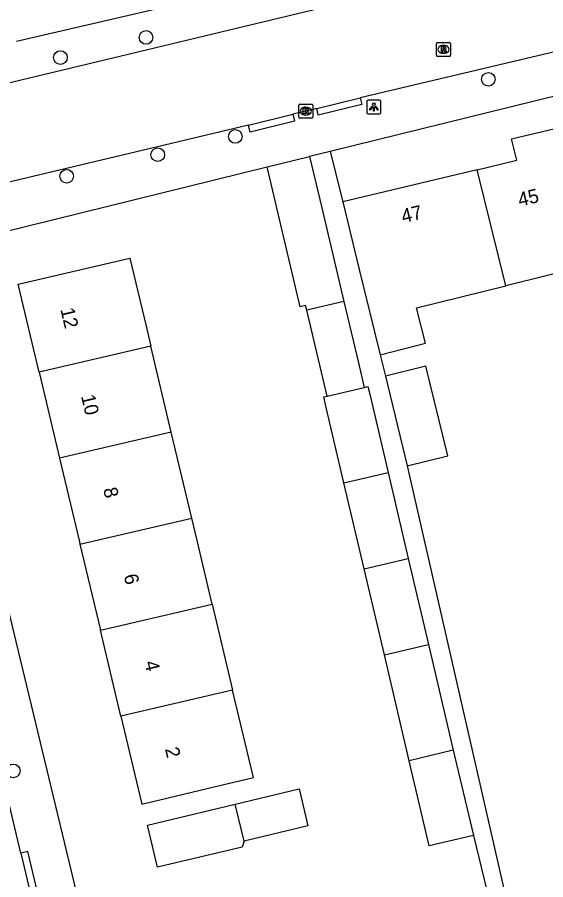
# Model space of a CAD drawing. Extents: x 162026 to 163499, y 387297 to 388169.
# Drawn here: x 163063 to 163100.8, y 387975.8 to 388037.5 of the extents above; entities that cross this region are included whole.
import ezdxf

# ---------------------------------------------------------------- set-up
doc = ezdxf.new("R2010")
doc.units = 0
for name, color, linetype in [('IMGEO_Boom', 7, 'Continuous'), ('IMGEO_Kolk', 7, 'Continuous'), ('IMGEO_Lichtpunt', 7, 'Continuous'), ('IMGEO_Pand', 7, 'Continuous'), ('IMGEO_Pand_nummerreeks', 7, 'Continuous'), ('IMGEO_Rijbaan_lokaal_open', 7, 'Continuous'), ('IMGEO_Rioolput', 7, 'Continuous'), ('IMGEO_Voetpad_open', 7, 'Continuous')]:
    doc.layers.add(name, color=color, linetype=linetype)

msp = doc.modelspace()

# ---------------------------------------------------------------- linework, layer by layer
at = {"layer": 'IMGEO_Boom'}
for centre in [(163072.173, 388036.1), (163066.052, 388034.654), (163096.672, 388033.103), (163078.562, 388029.018), (163073.015, 388027.708), (163066.494, 388026.168), (163062.674, 387983.614)]:
    msp.add_circle(centre, 0.489, dxfattribs=at)
at = {"layer": 'IMGEO_Kolk'}
for p, q in [((163083.107, 388030.401), (163083.107, 388031.253)), ((163083.182, 388031.327), (163084.034, 388031.327)), ((163083.595, 388031.107), (163083.62, 388031.107)), ((163084.108, 388031.253), (163084.108, 388030.401)), ((163083.618, 388030.547), (163083.593, 388030.547)), ((163084.034, 388030.327), (163083.182, 388030.327))]:
    msp.add_line(p, q, dxfattribs=at)
for points in [[(163083.107, 388030.401), (163083.107, 388031.253)], [(163083.182, 388031.327), (163084.034, 388031.327)], [(163083.428, 388031.027), (163083.551, 388031.027), (163083.551, 388030.876), (163083.681, 388031.027), (163083.845, 388031.027), (163083.699, 388030.876), (163083.852, 388030.627), (163083.7, 388030.627), (163083.615, 388030.791), (163083.551, 388030.724), (163083.551, 388030.627), (163083.428, 388030.627), (163083.428, 388031.027)], [(163084.108, 388031.253), (163084.108, 388030.401)], [(163084.034, 388030.327), (163083.182, 388030.327)]]:
    msp.add_lwpolyline(points, dxfattribs=at)
for centre, start, end in [((163083.184, 388031.251), 91.55205, 178.44795), ((163083.184, 388031.251), 91.55205, 178.44795), ((163084.032, 388031.251), 1.55205, 88.44795), ((163084.032, 388031.251), 1.55205, 88.44795), ((163083.184, 388030.403), 181.55205, 268.44795), ((163083.184, 388030.403), 181.55205, 268.44795), ((163084.032, 388030.403), 271.55205, 358.44795), ((163084.032, 388030.403), 271.55205, 358.44795)]:
    msp.add_arc(centre, 0.0765, start, end, dxfattribs=at)
for centre, major_axis, ratio, start_param, end_param in [((163083.594, 388030.827), (-0.387, 0.002), 0.722429, 4.712389, 7.853982), ((163083.619, 388030.827), (-0.39, 0.002), 0.717154, 1.570796, 4.712389)]:
    msp.add_ellipse(centre, major_axis=major_axis, ratio=ratio, start_param=start_param, end_param=end_param, dxfattribs=at)
at = {"layer": 'IMGEO_Lichtpunt'}
for p, q in [((163087.979, 388031.524), (163087.979, 388030.717)), ((163087.979, 388031.524), (163087.979, 388030.717)), ((163088.881, 388031.619), (163088.073, 388031.619)), ((163088.881, 388031.619), (163088.073, 388031.619)), ((163088.975, 388030.717), (163088.975, 388031.524)), ((163088.975, 388030.717), (163088.975, 388031.524)), ((163088.073, 388030.623), (163088.881, 388030.623)), ((163088.073, 388030.623), (163088.881, 388030.623))]:
    msp.add_line(p, q, dxfattribs=at)
for points in [[(163088.353, 388031.188), (163088.392, 388031.16), (163088.204, 388030.898), (163088.166, 388030.925), (163088.353, 388031.188)], [(163088.455, 388031.14), (163088.502, 388031.14), (163088.502, 388030.818), (163088.455, 388030.818), (163088.455, 388031.14)], [(163088.565, 388031.16), (163088.603, 388031.187), (163088.79, 388030.925), (163088.751, 388030.897), (163088.565, 388031.16)]]:
    msp.add_lwpolyline(points, dxfattribs=at)
msp.add_circle((163088.478, 388031.322), 0.0994, dxfattribs=at)
for centre, start, end in [((163088.073, 388031.524), 90, 180), ((163088.073, 388031.524), 90, 180), ((163088.881, 388031.524), 0, 90), ((163088.881, 388031.524), 0, 90), ((163088.073, 388030.717), 180, 270), ((163088.073, 388030.717), 180, 270), ((163088.881, 388030.717), 270, 0), ((163088.881, 388030.717), 270, 360)]:
    msp.add_arc(centre, 0.0946, start, end, dxfattribs=at)
at = {"layer": 'IMGEO_Pand'}
for points in [[(163095.882, 388026.635), (163098.7, 388027.305), (163098.334, 388028.842), (163101.455, 388029.585), (163101.821, 388028.048), (163102.044, 388028.101)], [(163080.85, 388026.834), (163083.884, 388027.581)], [(163083.884, 388027.581), (163084.75, 388023.913), (163086.333, 388017.21)], [(163083.672, 388016.591), (163083.596, 388016.911), (163083.216, 388016.821), (163081.71, 388023.196), (163080.85, 388026.834)], [(163095.882, 388026.635), (163086.247, 388024.344)], [(163097.927, 388018.332), (163095.882, 388026.635)], [(163086.247, 388024.344), (163087.435, 388019.488), (163088.926, 388013.397)], [(163064.52, 388012.137), (163063.021, 388018.437), (163071.019, 388020.296), (163072.177, 388015.432), (163072.518, 388013.997)], [(163103.695, 388019.752), (163097.927, 388018.332)], [(163088.926, 388013.397), (163092.169, 388014.21), (163091.541, 388016.76), (163097.927, 388018.332)], [(163086.333, 388017.21), (163083.672, 388016.591)], [(163086.333, 388017.21), (163087.372, 388012.811), (163087.787, 388011.057)], [(163085.125, 388010.438), (163083.672, 388016.591)], [(163072.518, 388013.997), (163064.52, 388012.137)], [(163073.982, 388007.847), (163072.518, 388013.997)], [(163090.871, 388005.447), (163093.776, 388006.162), (163092.198, 388012.572), (163089.302, 388011.859)], [(163064.52, 388012.137), (163065.983, 388005.988)], [(163089.302, 388011.859), (163090.871, 388005.447)], [(163085.125, 388010.438), (163087.787, 388011.057)], [(163087.787, 388011.057), (163088.05, 388011.118), (163088.181, 388010.562), (163089.496, 388004.961)], [(163086.341, 388004.228), (163085.074, 388009.624), (163084.895, 388010.385), (163085.125, 388010.438)], [(163073.982, 388007.847), (163065.983, 388005.988)], [(163075.446, 388001.695), (163073.982, 388007.847)], [(163065.983, 388005.988), (163067.408, 388000), (163067.447, 387999.835)], [(163086.341, 388004.228), (163089.496, 388004.961)], [(163089.496, 388004.961), (163090.942, 387998.805)], [(163087.787, 387998.072), (163086.341, 388004.228)], [(163067.447, 387999.835), (163068.155, 388000), (163075.446, 388001.695)], [(163076.909, 387995.544), (163075.849, 388000), (163075.446, 388001.695)], [(163067.447, 387999.835), (163068.91, 387993.685)], [(163087.787, 387998.072), (163090.942, 387998.805)], [(163090.942, 387998.805), (163092.388, 387992.648)], [(163089.233, 387991.915), (163087.787, 387998.072)], [(163068.91, 387993.685), (163076.909, 387995.544)], [(163076.909, 387995.544), (163078.373, 387989.391)], [(163070.374, 387987.532), (163068.91, 387993.685)], [(163089.233, 387991.915), (163092.388, 387992.648)], [(163092.388, 387992.648), (163094.165, 387985.085)], [(163091.013, 387984.336), (163089.233, 387991.915)], [(163070.374, 387987.532), (163071.872, 387981.236), (163076.737, 387982.394), (163079.861, 387983.137), (163078.373, 387989.391)], [(163078.373, 387989.391), (163070.374, 387987.532)], [(163094.165, 387985.085), (163091.013, 387984.336)], [(163094.165, 387985.085), (163095.598, 387978.983)], [(163095.598, 387978.983), (163092.444, 387978.243), (163091.013, 387984.336)], [(163078.551, 387981.228), (163083.132, 387982.318), (163083.761, 387979.675), (163079.19, 387978.587)], [(163079.19, 387978.587), (163079.065, 387978.167), (163072.984, 387976.72), (163072.267, 387979.732), (163078.551, 387981.228)], [(163079.19, 387978.587), (163078.551, 387981.228)]]:
    msp.add_lwpolyline(points, dxfattribs=at)
at = {"layer": 'IMGEO_Rijbaan_lokaal_open'}
for points in [[(163056.643, 388031.5), (163084.712, 388038.226), (163085.155, 388038.347)], [(163109.393, 388036.954), (163087.5, 388031.788)], [(163084.39, 388031.021), (163087.5, 388031.788)], [(163084.39, 388031.021), (163082.684, 388030.6)], [(163079.512, 388029.818), (163082.684, 388030.6)], [(163079.512, 388029.818), (163058.542, 388024.835)], [(163063.221, 387977.722), (163053.851, 388017.172)], [(163063.221, 387977.722), (163063.912, 387974.811)]]:
    msp.add_lwpolyline(points, dxfattribs=at)
at = {"layer": 'IMGEO_Rioolput'}
for p, q in [((163092.963, 388034.819), (163092.963, 388035.671)), ((163093.038, 388035.745), (163093.89, 388035.745)), ((163093.451, 388035.525), (163093.476, 388035.525)), ((163093.964, 388035.671), (163093.964, 388034.819)), ((163093.89, 388034.745), (163093.038, 388034.745)), ((163093.474, 388034.965), (163093.449, 388034.965))]:
    msp.add_line(p, q, dxfattribs=at)
for points in [[(163092.963, 388034.819), (163092.963, 388035.671)], [(163093.038, 388035.745), (163093.89, 388035.745)], [(163093.552, 388035.443), (163093.3, 388035.445), (163093.3, 388035.045)], [(163093.478, 388035.364), (163093.424, 388035.364), (163093.424, 388035.283)], [(163093.964, 388035.671), (163093.964, 388034.819)], [(163093.89, 388034.745), (163093.038, 388034.745)], [(163093.3, 388035.045), (163093.424, 388035.045), (163093.424, 388035.207), (163093.435, 388035.207)], [(163093.424, 388035.283), (163093.476, 388035.283)], [(163093.482, 388035.178), (163093.553, 388035.045), (163093.693, 388035.045), (163093.628, 388035.171)]]:
    msp.add_lwpolyline(points, dxfattribs=at)
for centre, radius, start, end in [((163093.04, 388035.669), 0.0765, 91.55205, 178.44795), ((163093.04, 388035.669), 0.0765, 91.55205, 178.44795), ((163093.484, 388035.268), 0.0964, 77.00612, 93.18647), ((163093.498, 388035.325), 0.0378, 276.66336, 79.67722), ((163093.551, 388035.333), 0.109, 350.36119, 89.41601), ((163093.888, 388035.669), 0.0765, 1.55205, 88.44795), ((163093.888, 388035.669), 0.0765, 1.55205, 88.44795), ((163093.04, 388034.821), 0.0765, 181.55205, 268.44795), ((163093.04, 388034.821), 0.0765, 181.55205, 268.44795), ((163093.434, 388035.154), 0.0533, 26.02933, 88.69889), ((163093.46, 388035.472), 0.19, 274.7715, 282.96867), ((163093.549, 388035.333), 0.112, 277.58423, 350.98172), ((163093.533, 388035.118), 0.108, 29.51342, 73.79051), ((163093.888, 388034.821), 0.0765, 271.55205, 358.44795), ((163093.888, 388034.821), 0.0765, 271.55205, 358.44795)]:
    msp.add_arc(centre, radius, start, end, dxfattribs=at)
for centre, major_axis, ratio, start_param, end_param in [((163093.45, 388035.245), (-0.387, 0.002), 0.722429, 4.712389, 7.853982), ((163093.475, 388035.245), (-0.39, 0.002), 0.717154, 1.570796, 4.712389)]:
    msp.add_ellipse(centre, major_axis=major_axis, ratio=ratio, start_param=start_param, end_param=end_param, dxfattribs=at)
at = {"layer": 'IMGEO_Voetpad_open'}
for points in [[(163084.847, 388040.916), (163062.893, 388035.814)], [(163111.409, 388034.356), (163085.361, 388027.945)], [(163087.5, 388031.788), (163087.611, 388031.301), (163084.501, 388030.534), (163084.39, 388031.021)], [(163082.684, 388030.6), (163082.795, 388030.113), (163079.623, 388029.331), (163079.512, 388029.818)], [(163085.361, 388027.945), (163083.884, 388027.581)], [(163085.361, 388027.945), (163086.247, 388024.344)], [(163058.012, 388021.213), (163080.85, 388026.834)], [(163056.549, 388018.82), (163061.104, 388000), (163070.572, 387960.884), (163071.662, 387956.381)], [(163088.926, 388013.397), (163089.302, 388011.859)], [(163090.871, 388005.447), (163098.007, 387974.122)], [(163095.598, 387978.983), (163099.913, 387961.278)], [(163063.912, 387974.811), (163064.399, 387974.927), (163063.708, 387977.838), (163063.221, 387977.722)]]:
    msp.add_lwpolyline(points, dxfattribs=at)

# ---------------------------------------------------------------- texts
at = {"layer": 'IMGEO_Pand_nummerreeks'}
for s, rotation, p in [('45', 13.37708, (163098.918, 388023.986)), ('47', 13.37283, (163090.575, 388022.804)), ('12', 283.38437, (163066.039, 388016.638)), ('10', 283.38437, (163067.516, 388010.432)), ('8', 283.38437, (163069.098, 388003.783)), ('6', 283.38204, (163070.572, 387997.587)), ('4', 283.38204, (163072.047, 387991.387)), ('2', 283.38204, (163073.522, 387985.189))]:
    msp.add_text(s, height=1, rotation=rotation, dxfattribs=at).set_placement(p)

doc.saveas('drawing.dxf')
